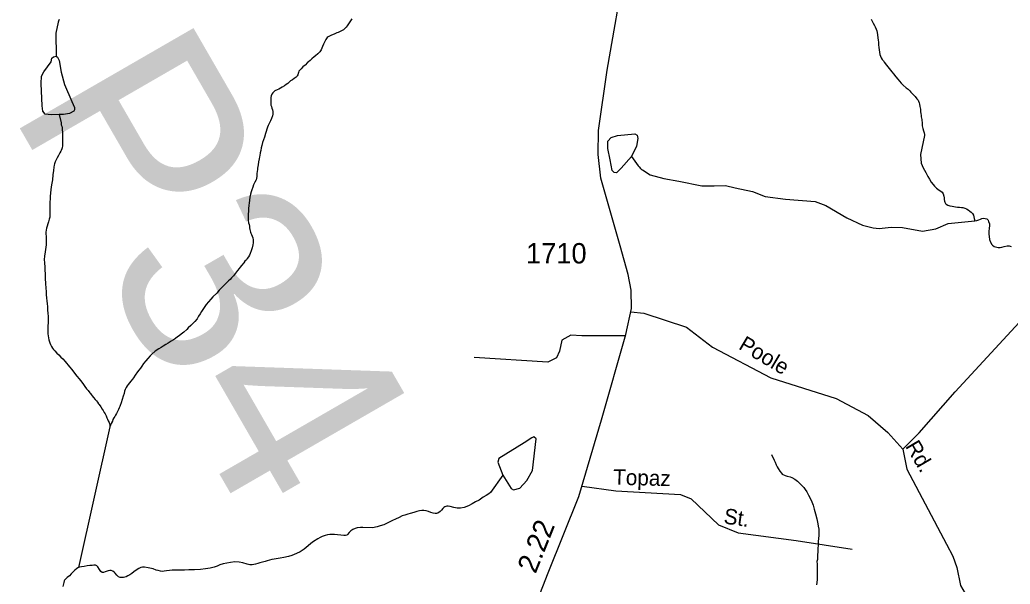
# Model space of a CAD drawing. Extents: x 2056842 to 2160602, y 826753 to 1016856.
# Drawn here: x 2115893 to 2121968, y 838538 to 842001 of the extents above; entities that cross this region are included whole.
import ezdxf

# ---------------------------------------------------------------- set-up
doc = ezdxf.new("R2010")
doc.units = 0
for name, color, linetype in [('Exist Hydrographic Creek Single Shore', 7, 'Continuous'), ('Exist Hydrographic Misc Water Feature', 7, 'Continuous'), ('Exist Road Non-System Type 51', 7, 'Continuous'), ('Exist Road Non-System Type 51 Label', 7, 'Continuous'), ('Exist Road Secondary Mileage Hundredths English Label', 7, 'Continuous'), ('Exist Road Secondary Structure Pipe Number Label', 7, 'Continuous'), ('Exist Road Secondary Type 51 Attributed', 7, 'Continuous'), ('Exist Road Secondary Type 51 Number Label', 7, 'Continuous')]:
    doc.layers.add(name, color=color, linetype=linetype)

msp = doc.modelspace()

# ---------------------------------------------------------------- linework, layer by layer
at = {"layer": 'Exist Hydrographic Creek Single Shore'}
for points in [[(2121114.9, 842004.5), (2121121.5, 841992.2), (2121127.6, 841980.8), (2121134.6, 841966.3), (2121139.7, 841956.6), (2121145.9, 841942.3), (2121149.4, 841932.4), (2121152.5, 841922.6), (2121154.3, 841908.5), (2121156.4, 841890.8), (2121158.4, 841875.1), (2121159.8, 841862.7), (2121160.7, 841847.1), (2121162.9, 841830.6), (2121165, 841816.5), (2121166.8, 841802.8), (2121169.1, 841788.6), (2121172.1, 841778.1), (2121176.4, 841766.4), (2121183, 841757.3), (2121189.8, 841749), (2121195.7, 841741.2), (2121209.7, 841722.9), (2121226.3, 841702.9), (2121242.3, 841681.4), (2121252.1, 841669.8), (2121266.1, 841651.4), (2121277.7, 841636.3), (2121288.8, 841623.7), (2121299.1, 841611.9), (2121310.8, 841600.4), (2121329, 841584.3), (2121341.3, 841574.3), (2121351.2, 841564.3), (2121359.2, 841556.6), (2121372.3, 841543.2), (2121384, 841530.1), (2121395.4, 841516.6), (2121402.4, 841507.5), (2121405.5, 841500.9), (2121409.8, 841490.9), (2121412.3, 841482.4), (2121414.5, 841467.9), (2121416.8, 841452.9), (2121418.2, 841438.9), (2121420.1, 841424.8)], [(2121420.1, 841424.8), (2121421.5, 841415.3), (2121422.3, 841405.4), (2121424.8, 841388.8), (2121427, 841364.9), (2121428.7, 841349.3), (2121431.5, 841333), (2121435.2, 841319.1), (2121439.5, 841307.5), (2121442.4, 841298.1), (2121441.6, 841290.9), (2121416.8, 841173.7), (2121421.3, 841120.7), (2121433.4, 841093.3), (2121449.6, 841063.3), (2121461.7, 841039.6), (2121471.9, 841023.8), (2121484, 841005.3), (2121494.3, 840990.4), (2121504.3, 840979.5), (2121516.4, 840967.6), (2121524.4, 840961.9), (2121532.4, 840955.8), (2121542.5, 840949.9), (2121550.5, 840942.5), (2121557, 840932.6), (2121560.5, 840918.3), (2121561.9, 840908.8), (2121563.2, 840898), (2121565, 840888.8), (2121566.3, 840881.3), (2121570.1, 840874.3), (2121575.7, 840868.9), (2121585.5, 840863.8), (2121597.2, 840860.4), (2121611.4, 840856.6), (2121621.4, 840855.1), (2121633.3, 840852.9), (2121645.4, 840851.8), (2121657.7, 840850.8), (2121669, 840850), (2121677.2, 840848.7), (2121689.1, 840845.3), (2121698.9, 840840.9), (2121709.6, 840835.7), (2121719.6, 840827.2), (2121727.6, 840820), (2121735.6, 840811.5), (2121742, 840801.6), (2121745.1, 840791.8), (2121746.9, 840782.5), (2121750.4, 840767.8)], [(2121750.4, 840767.8), (2121762.3, 840770.1), (2121776, 840773.7), (2121786.3, 840778.6), (2121794.1, 840782.3), (2121803.7, 840783.7), (2121815, 840782.8), (2121824.2, 840779.4), (2121832.2, 840771.7), (2121835.7, 840764.2), (2121840.4, 840748.5), (2121840.4, 840738.8), (2121838.8, 840720.8), (2121836.7, 840704.4), (2121836.7, 840685.8), (2121837.9, 840671), (2121841.4, 840652.6), (2121847.2, 840637.1), (2121855.6, 840622.9), (2121859.5, 840618.6), (2121869.7, 840611), (2121877.5, 840607), (2121893.9, 840603.3), (2121905.4, 840603.2), (2121917.5, 840605), (2121931.5, 840609.7), (2121949.5, 840613.5), (2121961.4, 840613.3), (2121973.7, 840609.9)], [(2120503.1, 839335), (2120519.1, 839298.9), (2120525.2, 839287), (2120532, 839271.4), (2120537.5, 839258.7), (2120544.1, 839247.2), (2120553.9, 839231.5), (2120564, 839219), (2120569.9, 839213.3), (2120588.2, 839205.2), (2120600.3, 839201.8), (2120618.3, 839197.4), (2120628.3, 839193.9), (2120646.4, 839182.2), (2120662.6, 839170), (2120676.3, 839158.6), (2120686.6, 839148.5), (2120702.8, 839130.7), (2120711, 839118.5), (2120721, 839105.2), (2120731.3, 839085), (2120741.5, 839065.2), (2120751.8, 839042.9), (2120759.6, 839023.1), (2120765.7, 838999), (2120774.1, 838969.4), (2120782.5, 838938.9), (2120788.7, 838909.1), (2120790.7, 838893.8), (2120793.2, 838875.6), (2120793.2, 838859.4), (2120793.2, 838837), (2120791.6, 838819), (2120789.7, 838801), (2120789.7, 838782.8), (2120788.3, 838753.4), (2120788.3, 838741.2), (2120786.6, 838713.5), (2120784.8, 838689.4), (2120782.7, 838677.1), (2120783, 838660.9), (2120783.2, 838649.4), (2120783, 838637.3), (2120783.2, 838623.1), (2120783.6, 838603.6), (2120783.6, 838585.3), (2120783.6, 838567.5), (2120781.9, 838549.5), (2120780.5, 838535.5)]]:
    msp.add_lwpolyline(points, dxfattribs=at)
at = {"layer": 'Exist Hydrographic Misc Water Feature'}
for points in [[(2116133.8, 842002.2), (2116129.7, 841992.7), (2116127.7, 841986.1), (2116113.8, 841917.9), (2116116.2, 841776.9)], [(2117928.6, 842006.3), (2117924.5, 842000), (2117917.1, 841987.8), (2117908.7, 841976.5), (2117900.7, 841964.3), (2117895.2, 841956.2), (2117890.5, 841951.2), (2117885, 841945.6), (2117878.6, 841940.1), (2117873.3, 841936.8), (2117866.1, 841932.2), (2117857.5, 841929), (2117845.6, 841923.6), (2117838.4, 841921.4), (2117829.8, 841917.5), (2117821.8, 841913.4), (2117815.9, 841911), (2117800.1, 841904.9), (2117783.9, 841896.8), (2117777.5, 841892.8), (2117770.1, 841880.6), (2117766.2, 841872.7), (2117762.5, 841863.1), (2117756.6, 841850.6), (2117750.4, 841836.9), (2117745.7, 841826.3), (2117740.6, 841816.5), (2117736.7, 841810.2), (2117732.2, 841803.6), (2117727.3, 841797.4), (2117720.5, 841792.4), (2117707, 841780.6), (2117698.8, 841774.2)], [(2116134.4, 841420.5), (2116084.6, 841416.9), (2116048.1, 841421.7), (2116033.5, 841440), (2116029.9, 841472.8), (2116023.8, 841609), (2116026.3, 841655.2), (2116040.8, 841680.8), (2116085.8, 841742.8), (2116089.5, 841764.7), (2116099.2, 841773.2), (2116116.2, 841776.9)], [(2116116.2, 841776.9), (2116123.5, 841770.8), (2116133.2, 841751.3), (2116146.6, 841679.6), (2116167.2, 841603), (2116212.2, 841499.6), (2116228, 841463.1), (2116229.2, 841448.5), (2116223.2, 841440), (2116197.6, 841426.6), (2116160, 841420.5), (2116134.4, 841420.5)], [(2117698.8, 841774.2), (2117683.2, 841760.3), (2117673.3, 841751.6), (2117663.5, 841743.4), (2117657.3, 841737.8), (2117643.6, 841723.3), (2117637.5, 841717.7), (2117629.3, 841711.6), (2117618, 841699.6), (2117609.8, 841691.5), (2117604.9, 841684.9), (2117602, 841677.6), (2117598.3, 841662.8), (2117595, 841656.4), (2117592.3, 841653.1), (2117588.2, 841649.3), (2117582.1, 841645.4), (2117575.5, 841641.1), (2117564.5, 841633.4), (2117554.2, 841625.3), (2117545.6, 841618), (2117536.4, 841610.9), (2117526.5, 841604.7), (2117516.3, 841596.5), (2117502.5, 841588.4), (2117492.5, 841582.2), (2117480.8, 841575.9), (2117471.2, 841570.5), (2117456.8, 841564.1), (2117450.4, 841559.4), (2117445.3, 841553.7), (2117439, 841544.1), (2117435.1, 841533.3), (2117433, 841523.5), (2117431.8, 841507.9), (2117431.8, 841495.7), (2117432, 841485.9), (2117433, 841476.8), (2117435.7, 841467.9), (2117438.8, 841458.5), (2117442, 841447.8), (2117444.3, 841438.2), (2117445.3, 841429.1), (2117445.5, 841421.8), (2117442.5, 841411.7), (2117436.5, 841395.6), (2117430.8, 841381.8), (2117425, 841367.7), (2117416.8, 841351.5), (2117412.9, 841341.9), (2117407.8, 841330.5)], [(2116134.4, 841420.5), (2116145.5, 841367.9), (2116147.3, 841356.7), (2116149.8, 841348.2), (2116152.1, 841338.5), (2116153.5, 841327), (2116153.7, 841310.3), (2116153.9, 841294), (2116154.5, 841286.7), (2116154.3, 841272.9), (2116154.7, 841252.1), (2116154.5, 841246.5), (2116154.7, 841234.3), (2116154.5, 841228.2), (2116152.5, 841216.3), (2116150.8, 841208.9), (2116146.9, 841198.1), (2116145.1, 841193.9), (2116139.1, 841184.3), (2116129.3, 841168.3), (2116121.5, 841154.5), (2116115.6, 841142.4), (2116113.7, 841138.3), (2116109.2, 841129.2), (2116105.5, 841118), (2116103.7, 841108.9), (2116101.8, 841095.8), (2116100, 841076.2), (2116096.3, 841050), (2116092.6, 841019.7), (2116087.1, 840989.3), (2116083.2, 840959.9), (2116079.5, 840915.8), (2116078, 840899.4), (2116076.8, 840884.6), (2116076.2, 840867.6), (2116076, 840853.4), (2116076.2, 840839.6), (2116076.4, 840827.4), (2116076, 840815.7), (2116076.8, 840801.8), (2116076, 840789.7), (2116072.7, 840777.3), (2116069.2, 840761.9), (2116065.1, 840749.6), (2116060, 840734.9), (2116057.5, 840721.9), (2116055.1, 840709.7), (2116053.4, 840697.4), (2116053.4, 840687.7), (2116053.6, 840671), (2116054, 840661.2), (2116054.2, 840651.4), (2116054, 840632), (2116053.8, 840621.1), (2116050.6, 840591.5), (2116048.3, 840577.6), (2116044.8, 840551.4), (2116043.2, 840531), (2116043.4, 840509.8), (2116045.4, 840483.6), (2116046.9, 840463.9), (2116047.5, 840443.1), (2116049.1, 840414.4), (2116050.4, 840383.4), (2116052.6, 840353.8), (2116054, 840334.1), (2116055.1, 840314.9), (2116057.1, 840294), (2116059.2, 840275.8), (2116060.2, 840258.6), (2116062, 840241.3), (2116063.5, 840219.9), (2116065.3, 840200.2), (2116066.6, 840181.3), (2116066.1, 840167.2), (2116066.6, 840153.3), (2116066.8, 840142), (2116064.5, 840123.6), (2116064.3, 840104.2), (2116064.7, 840089.1), (2116065.3, 840075.2), (2116067.4, 840061.5), (2116069, 840049.1), (2116071.5, 840037.4), (2116075.8, 840025), (2116077.2, 840019.4), (2116081.1, 840009.5), (2116087.1, 839996.8), (2116094.2, 839986), (2116100.2, 839977.9), (2116108, 839969.4), (2116120.3, 839956.1), (2116132.4, 839944.5), (2116144.3, 839931.8), (2116156.4, 839920.2), (2116170.3, 839904.3), (2116197, 839872.7), (2116210.9, 839855.1), (2116228.5, 839832.6)], [(2117407.8, 841330.5), (2117403.1, 841315.8), (2117399.4, 841303.8), (2117393.6, 841281.5), (2117387.7, 841263.8), (2117381.6, 841247.7), (2117377.4, 841230.4), (2117373.1, 841214.8), (2117370.7, 841199.4), (2117367.8, 841185.3), (2117364.7, 841169.1), (2117362.7, 841159.2), (2117361, 841146.9), (2117357.8, 841130), (2117355.1, 841110.9), (2117353.5, 841101), (2117351.2, 841090.4), (2117350.2, 841081.6), (2117349.6, 841070.7), (2117347.3, 841056.9), (2117347.5, 841040.6), (2117345.5, 841027.6), (2117341.8, 841018.8), (2117334, 841005), (2117330.1, 840997.4), (2117326.2, 840988.7), (2117321.3, 840974), (2117316.5, 840958.5), (2117311.6, 840945.4), (2117308.6, 840930.9), (2117304.7, 840912.9), (2117301.2, 840894.7), (2117299.5, 840876.7), (2117297.5, 840862.8), (2117295.6, 840840.8), (2117294.6, 840825.1), (2117294, 840810.6), (2117294.2, 840793.9), (2117294.2, 840786.6), (2117294, 840772), (2117296.5, 840756.2), (2117298.7, 840744.6), (2117301, 840734.9), (2117302.4, 840724.1), (2117304.2, 840714.1), (2117306.5, 840706.8), (2117308.8, 840698.4), (2117310.8, 840692.8), (2117314.7, 840682.8), (2117319, 840672.9), (2117321.3, 840663.2), (2117323.5, 840650.7), (2117323.3, 840632.4), (2117321.3, 840620.2), (2117318, 840602.5), (2117312.2, 840583), (2117306.3, 840568.1), (2117301, 840556.7), (2117295.4, 840547), (2117288.3, 840536.7), (2117282.3, 840528.3), (2117274.1, 840519.8), (2117266.1, 840510.1), (2117252.8, 840493.9), (2117244.8, 840484.1), (2117238.2, 840475.4), (2117228, 840462.3), (2117215.3, 840445.5), (2117203.4, 840429.9), (2117191.5, 840417.1), (2117182.9, 840408.3), (2117173.6, 840399.5), (2117159.7, 840387.4), (2117150, 840377.2), (2117130, 840357.1), (2117116.2, 840342.5), (2117100.4, 840324.6), (2117076.4, 840300.6), (2117064.7, 840286.2), (2117051, 840270), (2117035.8, 840253.3), (2117018.8, 840229.8), (2117007.3, 840211.7), (2116999.3, 840197.9), (2116989.5, 840181.9), (2116979.9, 840167.2), (2116965.9, 840149.4), (2116956.1, 840139.1), (2116942.3, 840125.4), (2116926.3, 840110.8), (2116916.3, 840101.4), (2116898.4, 840084.5), (2116882.5, 840072.4), (2116870.8, 840062.8), (2116860.7, 840056.6), (2116847, 840046.1), (2116835.5, 840038.1), (2116820.9, 840029.3), (2116802.9, 840017.5), (2116787.7, 840008.8)], [(2119645.7, 841161.5), (2119582.5, 841091), (2119553.3, 841061.8), (2119538.7, 841064.2), (2119526.6, 841076.4), (2119514.4, 841142.1), (2119499.8, 841210.2), (2119499.8, 841256.4), (2119519.3, 841278.3), (2119558.2, 841290.4), (2119665.1, 841300.2), (2119679.7, 841292.9), (2119684.6, 841273.4), (2119674.9, 841224.8), (2119645.7, 841161.5)], [(2119645.7, 841161.5), (2119685.3, 841105.7), (2119691.9, 841098.2), (2119699.5, 841088.1), (2119705.4, 841083.2), (2119712.2, 841079.8), (2119760, 841049.6), (2119842.6, 841027.7), (2119935, 841010.7), (2120076, 840981.5), (2120151.3, 840981.5), (2120221.8, 840984), (2120280.2, 840969.4), (2120387.1, 840947.5), (2120464.9, 840915.8), (2120589.6, 840901.3), (2120771.9, 840886.7), (2120837.6, 840862.3), (2120966.4, 840786.9), (2121061.2, 840740.7), (2121126.8, 840723.7), (2121164, 840721.3), (2121237, 840728.6), (2121307.5, 840726.1), (2121429, 840704.2), (2121511.6, 840718.8), (2121587, 840750.4), (2121750.4, 840767.8)], [(2116787.7, 840008.8), (2116771.3, 839999.6), (2116759.4, 839991.2), (2116745.5, 839982), (2116723.9, 839967.4), (2116703.6, 839950.5), (2116692, 839938.5), (2116677.4, 839922.5), (2116665.1, 839908.1), (2116652, 839892.7), (2116640.3, 839876.6), (2116632.3, 839863.6), (2116622.9, 839850.8), (2116614.9, 839840.3), (2116600.7, 839820.1), (2116589.2, 839804), (2116583.1, 839795.6), (2116573.4, 839783.6), (2116557.9, 839763.3), (2116551.7, 839755.3), (2116546, 839745.6), (2116543.5, 839741.5), (2116539.6, 839733.5), (2116535.7, 839722.8), (2116532, 839708), (2116527.7, 839692.8), (2116521.6, 839671.4), (2116514.4, 839651), (2116508.8, 839635.6), (2116506.6, 839629), (2116503.1, 839619.4), (2116498.8, 839611.1), (2116492.4, 839598.3), (2116485.3, 839585.2), (2116479.1, 839574.7), (2116475, 839567.2), (2116469.9, 839559.2), (2116463.7, 839548.7), (2116460.5, 839539.1), (2116455.7, 839528.4), (2116454.3, 839524.5), (2116451.8, 839519.7), (2116449.4, 839513.1), (2116445.9, 839504.8)], [(2116228.5, 839832.6), (2116243.3, 839815), (2116257.5, 839797.4), (2116273.2, 839777.6), (2116283.7, 839763.4), (2116292.1, 839750.8), (2116302, 839737.5), (2116311.8, 839725.9), (2116322, 839713.3), (2116326.1, 839707.5), (2116330.2, 839701.6), (2116336.8, 839694.1), (2116344.4, 839684), (2116354.2, 839671.6), (2116362.4, 839662.6), (2116368.6, 839655.6), (2116374.5, 839645.8), (2116378.6, 839639.9), (2116389.3, 839626.5), (2116398.7, 839612.5), (2116404.7, 839603.9), (2116410.8, 839592.4), (2116416.4, 839582.6), (2116421.7, 839571.7), (2116427.4, 839559.5), (2116431.7, 839550.3), (2116435.6, 839540.4), (2116440.4, 839530.3), (2116444.1, 839518.8), (2116445.9, 839504.8)], [(2116445.9, 839504.8), (2116252.3, 838641)], [(2118855.2, 839208.3), (2118906.2, 839125.6), (2118920.8, 839118.3), (2118959.7, 839128.1), (2119003.5, 839174.3), (2119037.5, 839235.1), (2119059.4, 839429.7), (2119044.8, 839441.8), (2119032.6, 839437), (2118986.5, 839405.4), (2118830.9, 839310.5), (2118826, 839286.2), (2118855.2, 839208.3)], [(2118855.2, 839208.3), (2118779.8, 839101.8), (2118769.8, 839093.5), (2118753.8, 839083.4), (2118735.9, 839073.1), (2118710.3, 839054.7), (2118687.9, 839042.7), (2118668, 839031), (2118644.3, 839018.4), (2118618.4, 839008.1), (2118596.5, 839004.5), (2118576.4, 839005.6), (2118556.1, 839009.5), (2118532.5, 839015.5), (2118520.6, 839017.7), (2118512.4, 839016.9), (2118500.5, 839013), (2118493.1, 839009.3), (2118486.6, 839002.5), (2118478.6, 838993.2), (2118470.4, 838985.1), (2118462.6, 838978.6), (2118456.8, 838974.6), (2118452.7, 838973.2), (2118448.8, 838972.1), (2118440.9, 838972.5), (2118428.5, 838975.2), (2118414.6, 838978.5), (2118398.8, 838983.8), (2118384.7, 838988.3), (2118370.5, 838990.1), (2118358.2, 838989.9), (2118344.7, 838987.5), (2118328.3, 838983.9), (2118308.8, 838979.2), (2118288.1, 838972.1), (2118272.9, 838967.5), (2118255.5, 838962.5), (2118238.9, 838956.9), (2118219.2, 838948.1), (2118197, 838938), (2118179.4, 838928.6), (2118159.3, 838918.2), (2118145.2, 838912.3), (2118125.5, 838903.4), (2118103.7, 838895.8), (2118085.7, 838889.6), (2118055.8, 838883.6), (2117997.5, 838886.3), (2117983.6, 838886.8), (2117961.2, 838884.9), (2117949.3, 838880.2), (2117935.6, 838873.8), (2117923.7, 838865.9), (2117913.5, 838856), (2117903.4, 838844.2), (2117898.1, 838840.1), (2117890.1, 838837.7), (2117880, 838838), (2117861.8, 838839.1), (2117842.3, 838841.3), (2117823.8, 838843.2), (2117808.1, 838842.8), (2117794.1, 838842.9), (2117780.2, 838841), (2117765.6, 838837.9), (2117748.2, 838830.8), (2117736.1, 838824.4), (2117720.3, 838815.9), (2117694.3, 838800), (2117677, 838788.8), (2117661, 838773.7), (2117636.8, 838753.5), (2117613.3, 838736.8), (2117589.1, 838726.6), (2117561.2, 838715.1), (2117541.5, 838708.7), (2117513.2, 838702), (2117489.6, 838698.3), (2117453.1, 838691.6), (2117439.2, 838689.7), (2117409.4, 838681.2), (2117397.5, 838677.3), (2117381.8, 838673.6), (2117365.6, 838668.8), (2117353.5, 838664.9), (2117339.5, 838660.6)], [(2117339.5, 838660.6), (2117317.8, 838657), (2117303.4, 838657.1), (2117287.8, 838660.7), (2117261.2, 838668.8), (2117239, 838674.1), (2117211.6, 838675.5), (2117185.5, 838671.7), (2117161.9, 838667.6), (2117139.8, 838662.8), (2117119.7, 838656.9), (2117103.5, 838648.8), (2117085.9, 838643), (2117059.8, 838636.8), (2117031.9, 838632.5), (2117000.4, 838629.5), (2116963.9, 838627.4), (2116930, 838625.6), (2116904, 838625.1), (2116886.1, 838624.6), (2116862.4, 838624.5), (2116846.2, 838624.5), (2116828.3, 838624.4), (2116810.1, 838622.3), (2116792.4, 838620.1), (2116778.3, 838617.8), (2116768.4, 838616.4), (2116756.1, 838617.4), (2116742, 838622), (2116728.3, 838625.3), (2116710.2, 838631.8), (2116679.9, 838638.8), (2116657.9, 838642.5), (2116646, 838642.7), (2116636, 838640.5), (2116622, 838634.1), (2116606, 838624.8), (2116592.5, 838614.3), (2116580.6, 838603.9), (2116568.5, 838596), (2116554.4, 838589.6), (2116544.5, 838584.2), (2116528.9, 838579.7), (2116508.4, 838579.1), (2116499, 838583.4), (2116488.8, 838593.5), (2116478.3, 838605.1), (2116471.3, 838611.9), (2116462.5, 838619.3), (2116454.1, 838623), (2116445.3, 838623.2), (2116434.2, 838620.8), (2116416.2, 838614.6), (2116406.1, 838610.8), (2116398.3, 838610), (2116390.1, 838616.9), (2116382.3, 838628.6), (2116372.3, 838644.4), (2116365.9, 838650.2), (2116356.1, 838654.5), (2116347.3, 838654.7), (2116336, 838653.9), (2116322, 838653.6), (2116305.8, 838651.6), (2116288.2, 838647.7), (2116272.2, 838645.3), (2116260.3, 838643.4), (2116252.3, 838641), (2116248.2, 838639.6), (2116240.4, 838633.1), (2116230.2, 838625.3), (2116220.8, 838614.6), (2116208.4, 838602.6), (2116196.8, 838590.6), (2116183.8, 838580), (2116172.6, 838570.3), (2116166, 838564)], [(2116166, 838564), (2116164.6, 838558.5), (2116162.9, 838547.9), (2116160.7, 838540.5), (2116156.8, 838524)]]:
    msp.add_lwpolyline(points, dxfattribs=at)
at = {"layer": 'Exist Road Non-System Type 51'}
for points in [[(2121308.6, 839366.1), (2121409.4, 839466.9), (2121629.5, 839718.4), (2122195.5, 840330.5), (2122268.2, 840347.1), (2122353.4, 840380.4), (2122471.8, 840486.4), (2122537.2, 840547.7), (2122684.7, 840603.8)], [(2119640, 840208.5), (2119719.7, 840201.6), (2119981.4, 840114.3), (2120141.4, 839991.7), (2120499.7, 839803.6), (2120900.5, 839676.8), (2121095.8, 839572.9), (2121217.3, 839470), (2121308.6, 839366.1)], [(2119607.4, 840061.3), (2119340.7, 840061.3), (2119272.1, 840065.5), (2119218.1, 840036.4), (2119203.6, 839967.8), (2119184.9, 839926.2), (2119130.9, 839901.3), (2118680.2, 839928.3)], [(2121308.6, 839366.1), (2121334.6, 839244.5), (2121577.6, 838783.1), (2121615, 838710.3), (2121639.9, 838641.7), (2121663.8, 838530.6), (2121819.6, 838260.4), (2121948.4, 838104.5), (2122139.5, 837950.7), (2122207, 837891.4), (2122248.5, 837427.9)], [(2119341.4, 839140.6), (2119549.4, 839110.4), (2119946.1, 839089.7), (2120010.5, 839062.6), (2120177.7, 838903.6), (2120298.2, 838853.7), (2120655.4, 838805.9), (2120998.1, 838754)]]:
    msp.add_lwpolyline(points, dxfattribs=at)
at = {"layer": 'Exist Road Secondary Type 51 Attributed'}
msp.add_lwpolyline([(2118951.8, 838142.4), (2119133, 838607.5), (2119322.5, 839076.7), (2119461.1, 839546.9), (2119610.2, 840071.2), (2119644.4, 840229.2), (2119643.4, 840341.4), (2119624.2, 840438.6), (2119575.4, 840614.2), (2119457.5, 841029.4), (2119440.9, 841173.8), (2119441.9, 841322.4), (2119495.4, 841691.9), (2119608.1, 842336.7)], dxfattribs=at)

# ---------------------------------------------------------------- texts
at = {"layer": 'Exist Road Non-System Type 51 Label'}
for s, rotation, p in [('Poole', 329.29008, (2120296, 839984.8)), ('Rd.', 300.47789, (2121321.7, 839385.1)), ('Topaz', 358.49146, (2119531.3, 839149.2)), ('St.', 351.86463, (2120206.4, 838911.1))]:
    msp.add_text(s, height=95, rotation=rotation, dxfattribs=at).set_placement(p)
at = {"layer": 'Exist Road Secondary Mileage Hundredths English Label'}
msp.add_text('2.22', height=125, rotation=68.15713, dxfattribs=at).set_placement((2119056.5, 838598.2))
at = {"layer": 'Exist Road Secondary Structure Pipe Number Label'}
msp.add_text('P34', height=1230.31, rotation=300, dxfattribs=at).set_placement((2115825.3, 841451.7))
at = {"layer": 'Exist Road Secondary Type 51 Number Label'}
msp.add_text('1710', height=125, dxfattribs=at).set_placement((2118997.8, 840506))

doc.saveas('drawing.dxf')
